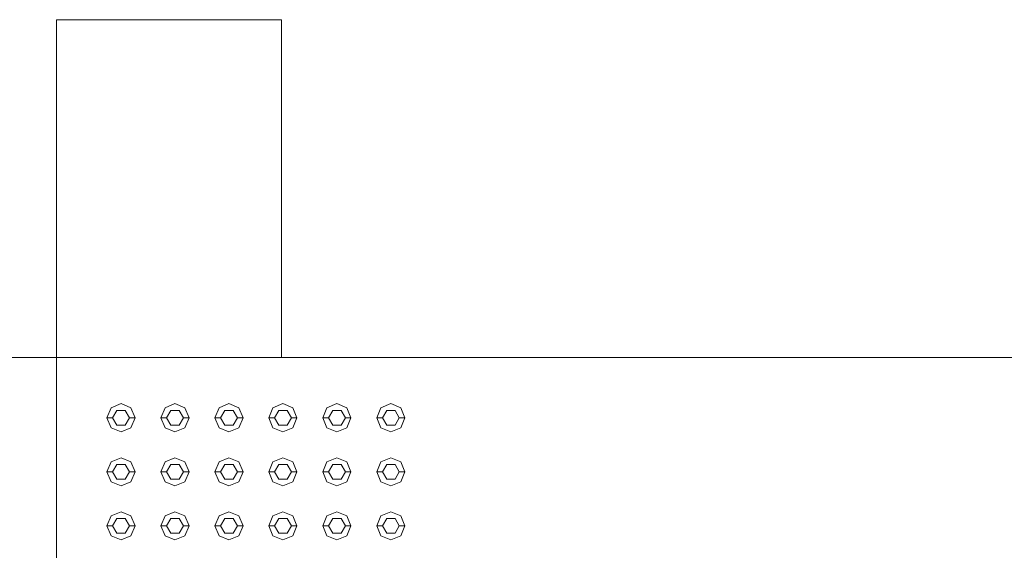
# Model space of a CAD drawing. Header units: millimetres. Extents: x -261 to 187, y -214 to 106.
# Tile 697 of 1056: x -204.873 to -203.996, y 3.483 to 3.955. Entities that reach past the tile are written whole.
import ezdxf

# ---------------------------------------------------------------- set-up
doc = ezdxf.new("R2010")
doc.units = ezdxf.units.MM
doc.header["$LTSCALE"] = 0.005
doc.header["$MEASUREMENT"] = 0
for name, color, linetype, lineweight in [('IFC-Elemento construtivo genérico-Contorno', 9, 'Continuous', 5), ('IFC-Laje-Contorno', 9, 'Continuous', 5), ('IFC-Parede padrão-Contorno', 9, 'Continuous', 5), ('IFC-Pilar-Contorno', 9, 'Continuous', 5)]:
    doc.layers.add(name, color=color, linetype=linetype, lineweight=lineweight)

msp = doc.modelspace()

# ---------------------------------------------------------------- linework, layer by layer
at = {"layer": 'IFC-Elemento construtivo genérico-Contorno', "lineweight": 5}
for p, q in [((-204.79549, 3.60051), (-204.79183, 3.60937)), ((-204.79183, 3.60937), (-204.78297, 3.61304)), ((-204.79049, 3.60051), (-204.78673, 3.60702)), ((-204.78673, 3.60702), (-204.77921, 3.60702)), ((-204.78297, 3.61304), (-204.77411, 3.60937)), ((-204.77921, 3.60702), (-204.77546, 3.60051)), ((-204.77411, 3.60937), (-204.77045, 3.60051)), ((-204.7474, 3.60051), (-204.74373, 3.60937)), ((-204.74373, 3.60937), (-204.73488, 3.61304)), ((-204.74239, 3.60051), (-204.73864, 3.60702)), ((-204.73864, 3.60702), (-204.73112, 3.60702)), ((-204.73488, 3.61304), (-204.72602, 3.60937)), ((-204.73112, 3.60702), (-204.72736, 3.60051)), ((-204.72602, 3.60937), (-204.72235, 3.60051)), ((-204.69931, 3.60051), (-204.69564, 3.60937)), ((-204.69564, 3.60937), (-204.68679, 3.61304)), ((-204.6943, 3.60051), (-204.69054, 3.60702)), ((-204.69054, 3.60702), (-204.68303, 3.60702)), ((-204.68679, 3.61304), (-204.67793, 3.60937)), ((-204.68303, 3.60702), (-204.67927, 3.60051)), ((-204.67793, 3.60937), (-204.67426, 3.60051)), ((-204.65122, 3.60051), (-204.64755, 3.60937)), ((-204.64755, 3.60937), (-204.6387, 3.61304)), ((-204.64621, 3.60051), (-204.64245, 3.60702)), ((-204.64245, 3.60702), (-204.63494, 3.60702)), ((-204.6387, 3.61304), (-204.62984, 3.60937)), ((-204.63494, 3.60702), (-204.63118, 3.60051)), ((-204.62984, 3.60937), (-204.62617, 3.60051)), ((-204.60313, 3.60051), (-204.59946, 3.60937)), ((-204.59946, 3.60937), (-204.5906, 3.61304)), ((-204.59812, 3.60051), (-204.59436, 3.60702)), ((-204.59436, 3.60702), (-204.58685, 3.60702)), ((-204.5906, 3.61304), (-204.58175, 3.60937)), ((-204.58685, 3.60702), (-204.58309, 3.60051)), ((-204.58175, 3.60937), (-204.57808, 3.60051)), ((-204.55504, 3.60051), (-204.55137, 3.60937)), ((-204.55137, 3.60937), (-204.54251, 3.61304)), ((-204.55003, 3.60051), (-204.54627, 3.60702)), ((-204.54627, 3.60702), (-204.53876, 3.60702)), ((-204.54251, 3.61304), (-204.53366, 3.60937)), ((-204.53876, 3.60702), (-204.535, 3.60051)), ((-204.53366, 3.60937), (-204.52999, 3.60051)), ((-204.79549, 3.60051), (-204.79049, 3.60051)), ((-204.79549, 3.60051), (-204.79183, 3.59165)), ((-204.79049, 3.60051), (-204.78673, 3.594)), ((-204.77921, 3.594), (-204.77546, 3.60051)), ((-204.77546, 3.60051), (-204.77045, 3.60051)), ((-204.77411, 3.59165), (-204.77045, 3.60051)), ((-204.7474, 3.60051), (-204.74239, 3.60051)), ((-204.7474, 3.60051), (-204.74373, 3.59165)), ((-204.74239, 3.60051), (-204.73864, 3.594)), ((-204.73112, 3.594), (-204.72736, 3.60051)), ((-204.72736, 3.60051), (-204.72235, 3.60051)), ((-204.72602, 3.59165), (-204.72235, 3.60051)), ((-204.69931, 3.60051), (-204.6943, 3.60051)), ((-204.69931, 3.60051), (-204.69564, 3.59165)), ((-204.6943, 3.60051), (-204.69054, 3.594)), ((-204.68303, 3.594), (-204.67927, 3.60051)), ((-204.67927, 3.60051), (-204.67426, 3.60051)), ((-204.67793, 3.59165), (-204.67426, 3.60051)), ((-204.65122, 3.60051), (-204.64621, 3.60051)), ((-204.65122, 3.60051), (-204.64755, 3.59165)), ((-204.64621, 3.60051), (-204.64245, 3.594)), ((-204.63494, 3.594), (-204.63118, 3.60051)), ((-204.63118, 3.60051), (-204.62617, 3.60051)), ((-204.62984, 3.59165), (-204.62617, 3.60051)), ((-204.60313, 3.60051), (-204.59812, 3.60051)), ((-204.60313, 3.60051), (-204.59946, 3.59165)), ((-204.59812, 3.60051), (-204.59436, 3.594)), ((-204.58685, 3.594), (-204.58309, 3.60051)), ((-204.58309, 3.60051), (-204.57808, 3.60051)), ((-204.58175, 3.59165), (-204.57808, 3.60051)), ((-204.55504, 3.60051), (-204.55003, 3.60051)), ((-204.55504, 3.60051), (-204.55137, 3.59165)), ((-204.55003, 3.60051), (-204.54627, 3.594)), ((-204.53876, 3.594), (-204.535, 3.60051)), ((-204.535, 3.60051), (-204.52999, 3.60051)), ((-204.53366, 3.59165), (-204.52999, 3.60051)), ((-204.79183, 3.59165), (-204.78297, 3.58799)), ((-204.78673, 3.594), (-204.77921, 3.594)), ((-204.78297, 3.58799), (-204.77411, 3.59165)), ((-204.74373, 3.59165), (-204.73488, 3.58799)), ((-204.73864, 3.594), (-204.73112, 3.594)), ((-204.73488, 3.58799), (-204.72602, 3.59165)), ((-204.69564, 3.59165), (-204.68679, 3.58799)), ((-204.69054, 3.594), (-204.68303, 3.594)), ((-204.68679, 3.58799), (-204.67793, 3.59165)), ((-204.64755, 3.59165), (-204.6387, 3.58799)), ((-204.64245, 3.594), (-204.63494, 3.594)), ((-204.6387, 3.58799), (-204.62984, 3.59165)), ((-204.59946, 3.59165), (-204.5906, 3.58799)), ((-204.59436, 3.594), (-204.58685, 3.594)), ((-204.5906, 3.58799), (-204.58175, 3.59165)), ((-204.55137, 3.59165), (-204.54251, 3.58799)), ((-204.54627, 3.594), (-204.53876, 3.594)), ((-204.54251, 3.58799), (-204.53366, 3.59165)), ((-204.79183, 3.56127), (-204.78297, 3.56494)), ((-204.78297, 3.56494), (-204.77411, 3.56127)), ((-204.74373, 3.56127), (-204.73488, 3.56494)), ((-204.73488, 3.56494), (-204.72602, 3.56127)), ((-204.69564, 3.56127), (-204.68679, 3.56494)), ((-204.68679, 3.56494), (-204.67793, 3.56127)), ((-204.64755, 3.56127), (-204.6387, 3.56494)), ((-204.6387, 3.56494), (-204.62984, 3.56127)), ((-204.59946, 3.56127), (-204.5906, 3.56494)), ((-204.5906, 3.56494), (-204.58175, 3.56127)), ((-204.55137, 3.56127), (-204.54251, 3.56494)), ((-204.54251, 3.56494), (-204.53366, 3.56127)), ((-204.79549, 3.55242), (-204.79183, 3.56127)), ((-204.79049, 3.55242), (-204.78673, 3.55892)), ((-204.78673, 3.55892), (-204.77921, 3.55892)), ((-204.77921, 3.55892), (-204.77546, 3.55242)), ((-204.77411, 3.56127), (-204.77045, 3.55242)), ((-204.7474, 3.55242), (-204.74373, 3.56127)), ((-204.74239, 3.55242), (-204.73864, 3.55892)), ((-204.73864, 3.55892), (-204.73112, 3.55892)), ((-204.73112, 3.55892), (-204.72736, 3.55242)), ((-204.72602, 3.56127), (-204.72235, 3.55242)), ((-204.69931, 3.55242), (-204.69564, 3.56127)), ((-204.6943, 3.55242), (-204.69054, 3.55892)), ((-204.69054, 3.55892), (-204.68303, 3.55892)), ((-204.68303, 3.55892), (-204.67927, 3.55242)), ((-204.67793, 3.56127), (-204.67426, 3.55242)), ((-204.65122, 3.55242), (-204.64755, 3.56127)), ((-204.64621, 3.55242), (-204.64245, 3.55892)), ((-204.64245, 3.55892), (-204.63494, 3.55892)), ((-204.63494, 3.55892), (-204.63118, 3.55242)), ((-204.62984, 3.56127), (-204.62617, 3.55242)), ((-204.60313, 3.55242), (-204.59946, 3.56127)), ((-204.59812, 3.55242), (-204.59436, 3.55892)), ((-204.59436, 3.55892), (-204.58685, 3.55892)), ((-204.58685, 3.55892), (-204.58309, 3.55242)), ((-204.58175, 3.56127), (-204.57808, 3.55242)), ((-204.55504, 3.55242), (-204.55137, 3.56127)), ((-204.55003, 3.55242), (-204.54627, 3.55892)), ((-204.54627, 3.55892), (-204.53876, 3.55892)), ((-204.53876, 3.55892), (-204.535, 3.55242)), ((-204.53366, 3.56127), (-204.52999, 3.55242)), ((-204.79549, 3.55242), (-204.79049, 3.55242)), ((-204.79549, 3.55242), (-204.79183, 3.54356)), ((-204.79049, 3.55242), (-204.78673, 3.54591)), ((-204.78673, 3.54591), (-204.77921, 3.54591)), ((-204.77921, 3.54591), (-204.77546, 3.55242)), ((-204.77546, 3.55242), (-204.77045, 3.55242)), ((-204.77411, 3.54356), (-204.77045, 3.55242)), ((-204.7474, 3.55242), (-204.74239, 3.55242)), ((-204.7474, 3.55242), (-204.74373, 3.54356)), ((-204.74239, 3.55242), (-204.73864, 3.54591)), ((-204.73864, 3.54591), (-204.73112, 3.54591)), ((-204.73112, 3.54591), (-204.72736, 3.55242)), ((-204.72736, 3.55242), (-204.72235, 3.55242)), ((-204.72602, 3.54356), (-204.72235, 3.55242)), ((-204.69931, 3.55242), (-204.6943, 3.55242)), ((-204.69931, 3.55242), (-204.69564, 3.54356)), ((-204.6943, 3.55242), (-204.69054, 3.54591)), ((-204.69054, 3.54591), (-204.68303, 3.54591)), ((-204.68303, 3.54591), (-204.67927, 3.55242)), ((-204.67927, 3.55242), (-204.67426, 3.55242)), ((-204.67793, 3.54356), (-204.67426, 3.55242)), ((-204.65122, 3.55242), (-204.64621, 3.55242)), ((-204.65122, 3.55242), (-204.64755, 3.54356)), ((-204.64621, 3.55242), (-204.64245, 3.54591)), ((-204.64245, 3.54591), (-204.63494, 3.54591)), ((-204.63494, 3.54591), (-204.63118, 3.55242)), ((-204.63118, 3.55242), (-204.62617, 3.55242)), ((-204.62984, 3.54356), (-204.62617, 3.55242)), ((-204.60313, 3.55242), (-204.59812, 3.55242)), ((-204.60313, 3.55242), (-204.59946, 3.54356)), ((-204.59812, 3.55242), (-204.59436, 3.54591)), ((-204.59436, 3.54591), (-204.58685, 3.54591)), ((-204.58685, 3.54591), (-204.58309, 3.55242)), ((-204.58309, 3.55242), (-204.57808, 3.55242)), ((-204.58175, 3.54356), (-204.57808, 3.55242)), ((-204.55504, 3.55242), (-204.55003, 3.55242)), ((-204.55504, 3.55242), (-204.55137, 3.54356)), ((-204.55003, 3.55242), (-204.54627, 3.54591)), ((-204.54627, 3.54591), (-204.53876, 3.54591)), ((-204.53876, 3.54591), (-204.535, 3.55242)), ((-204.535, 3.55242), (-204.52999, 3.55242)), ((-204.53366, 3.54356), (-204.52999, 3.55242)), ((-204.79183, 3.54356), (-204.78297, 3.53989)), ((-204.78297, 3.53989), (-204.77411, 3.54356)), ((-204.74373, 3.54356), (-204.73488, 3.53989)), ((-204.73488, 3.53989), (-204.72602, 3.54356)), ((-204.69564, 3.54356), (-204.68679, 3.53989)), ((-204.68679, 3.53989), (-204.67793, 3.54356)), ((-204.64755, 3.54356), (-204.6387, 3.53989)), ((-204.6387, 3.53989), (-204.62984, 3.54356)), ((-204.59946, 3.54356), (-204.5906, 3.53989)), ((-204.5906, 3.53989), (-204.58175, 3.54356)), ((-204.55137, 3.54356), (-204.54251, 3.53989)), ((-204.54251, 3.53989), (-204.53366, 3.54356)), ((-204.79549, 3.50433), (-204.79183, 3.51318)), ((-204.79183, 3.51318), (-204.78297, 3.51685)), ((-204.79049, 3.50433), (-204.78673, 3.51084)), ((-204.78673, 3.51084), (-204.77921, 3.51084)), ((-204.78297, 3.51685), (-204.77411, 3.51318)), ((-204.77921, 3.51084), (-204.77546, 3.50433)), ((-204.77411, 3.51318), (-204.77045, 3.50433)), ((-204.7474, 3.50433), (-204.74373, 3.51318)), ((-204.74373, 3.51318), (-204.73488, 3.51685)), ((-204.74239, 3.50433), (-204.73864, 3.51084)), ((-204.73864, 3.51084), (-204.73112, 3.51084)), ((-204.73488, 3.51685), (-204.72602, 3.51318)), ((-204.73112, 3.51084), (-204.72736, 3.50433)), ((-204.72602, 3.51318), (-204.72235, 3.50433)), ((-204.69931, 3.50433), (-204.69564, 3.51318)), ((-204.69564, 3.51318), (-204.68679, 3.51685)), ((-204.6943, 3.50433), (-204.69054, 3.51084)), ((-204.69054, 3.51084), (-204.68303, 3.51084)), ((-204.68679, 3.51685), (-204.67793, 3.51318)), ((-204.68303, 3.51084), (-204.67927, 3.50433)), ((-204.67793, 3.51318), (-204.67426, 3.50433)), ((-204.65122, 3.50433), (-204.64755, 3.51318)), ((-204.64755, 3.51318), (-204.6387, 3.51685)), ((-204.64621, 3.50433), (-204.64245, 3.51084)), ((-204.64245, 3.51084), (-204.63494, 3.51084)), ((-204.6387, 3.51685), (-204.62984, 3.51318)), ((-204.63494, 3.51084), (-204.63118, 3.50433)), ((-204.62984, 3.51318), (-204.62617, 3.50433)), ((-204.60313, 3.50433), (-204.59946, 3.51318)), ((-204.59946, 3.51318), (-204.5906, 3.51685)), ((-204.59812, 3.50433), (-204.59436, 3.51084)), ((-204.59436, 3.51084), (-204.58685, 3.51084)), ((-204.5906, 3.51685), (-204.58175, 3.51318)), ((-204.58685, 3.51084), (-204.58309, 3.50433)), ((-204.58175, 3.51318), (-204.57808, 3.50433)), ((-204.55504, 3.50433), (-204.55137, 3.51318)), ((-204.55137, 3.51318), (-204.54251, 3.51685)), ((-204.55003, 3.50433), (-204.54627, 3.51084)), ((-204.54627, 3.51084), (-204.53876, 3.51084)), ((-204.54251, 3.51685), (-204.53366, 3.51318)), ((-204.53876, 3.51084), (-204.535, 3.50433)), ((-204.53366, 3.51318), (-204.52999, 3.50433)), ((-204.79549, 3.50433), (-204.79049, 3.50433)), ((-204.79549, 3.50433), (-204.79183, 3.49547)), ((-204.79049, 3.50433), (-204.78673, 3.49782)), ((-204.77921, 3.49782), (-204.77546, 3.50433)), ((-204.77546, 3.50433), (-204.77045, 3.50433)), ((-204.77411, 3.49547), (-204.77045, 3.50433)), ((-204.7474, 3.50433), (-204.74239, 3.50433)), ((-204.7474, 3.50433), (-204.74373, 3.49547)), ((-204.74239, 3.50433), (-204.73864, 3.49782)), ((-204.73112, 3.49782), (-204.72736, 3.50433)), ((-204.72736, 3.50433), (-204.72235, 3.50433)), ((-204.72602, 3.49547), (-204.72235, 3.50433)), ((-204.69931, 3.50433), (-204.6943, 3.50433)), ((-204.69931, 3.50433), (-204.69564, 3.49547)), ((-204.6943, 3.50433), (-204.69054, 3.49782)), ((-204.68303, 3.49782), (-204.67927, 3.50433)), ((-204.67927, 3.50433), (-204.67426, 3.50433)), ((-204.67793, 3.49547), (-204.67426, 3.50433)), ((-204.65122, 3.50433), (-204.64621, 3.50433)), ((-204.65122, 3.50433), (-204.64755, 3.49547)), ((-204.64621, 3.50433), (-204.64245, 3.49782)), ((-204.63494, 3.49782), (-204.63118, 3.50433)), ((-204.63118, 3.50433), (-204.62617, 3.50433)), ((-204.62984, 3.49547), (-204.62617, 3.50433)), ((-204.60313, 3.50433), (-204.59812, 3.50433)), ((-204.60313, 3.50433), (-204.59946, 3.49547)), ((-204.59812, 3.50433), (-204.59436, 3.49782)), ((-204.58685, 3.49782), (-204.58309, 3.50433)), ((-204.58309, 3.50433), (-204.57808, 3.50433)), ((-204.58175, 3.49547), (-204.57808, 3.50433)), ((-204.55504, 3.50433), (-204.55003, 3.50433)), ((-204.55504, 3.50433), (-204.55137, 3.49547)), ((-204.55003, 3.50433), (-204.54627, 3.49782)), ((-204.53876, 3.49782), (-204.535, 3.50433)), ((-204.535, 3.50433), (-204.52999, 3.50433)), ((-204.53366, 3.49547), (-204.52999, 3.50433)), ((-204.79183, 3.49547), (-204.78297, 3.4918)), ((-204.78673, 3.49782), (-204.77921, 3.49782)), ((-204.78297, 3.4918), (-204.77411, 3.49547)), ((-204.74373, 3.49547), (-204.73488, 3.4918)), ((-204.73864, 3.49782), (-204.73112, 3.49782)), ((-204.73488, 3.4918), (-204.72602, 3.49547)), ((-204.69564, 3.49547), (-204.68679, 3.4918)), ((-204.69054, 3.49782), (-204.68303, 3.49782)), ((-204.68679, 3.4918), (-204.67793, 3.49547)), ((-204.64755, 3.49547), (-204.6387, 3.4918)), ((-204.64245, 3.49782), (-204.63494, 3.49782)), ((-204.6387, 3.4918), (-204.62984, 3.49547)), ((-204.59946, 3.49547), (-204.5906, 3.4918)), ((-204.59436, 3.49782), (-204.58685, 3.49782)), ((-204.5906, 3.4918), (-204.58175, 3.49547)), ((-204.55137, 3.49547), (-204.54251, 3.4918)), ((-204.54627, 3.49782), (-204.53876, 3.49782)), ((-204.54251, 3.4918), (-204.53366, 3.49547))]:
    msp.add_line(p, q, dxfattribs=at)
at = {"layer": 'IFC-Laje-Contorno', "lineweight": 5}
msp.add_line((-204.84045, 2.00169), (-204.84045, 3.65416), dxfattribs=at)
at = {"layer": 'IFC-Parede padrão-Contorno', "lineweight": 5}
msp.add_line((-204.89804, 3.65416), (-201.90352, 3.65416), dxfattribs=at)
at = {"layer": 'IFC-Pilar-Contorno', "lineweight": 5}
for p, q in [((-204.8405, 3.95473), (-204.80493, 3.95473)), ((-204.8405, 3.70752), (-204.8405, 3.95473)), ((-204.80493, 3.95473), (-204.64012, 3.95473)), ((-204.64012, 3.90137), (-204.64012, 3.95473)), ((-204.64012, 3.65416), (-204.64012, 3.90137)), ((-204.8405, 3.65416), (-204.8405, 3.70752))]:
    msp.add_line(p, q, dxfattribs=at)

doc.saveas('drawing.dxf')
